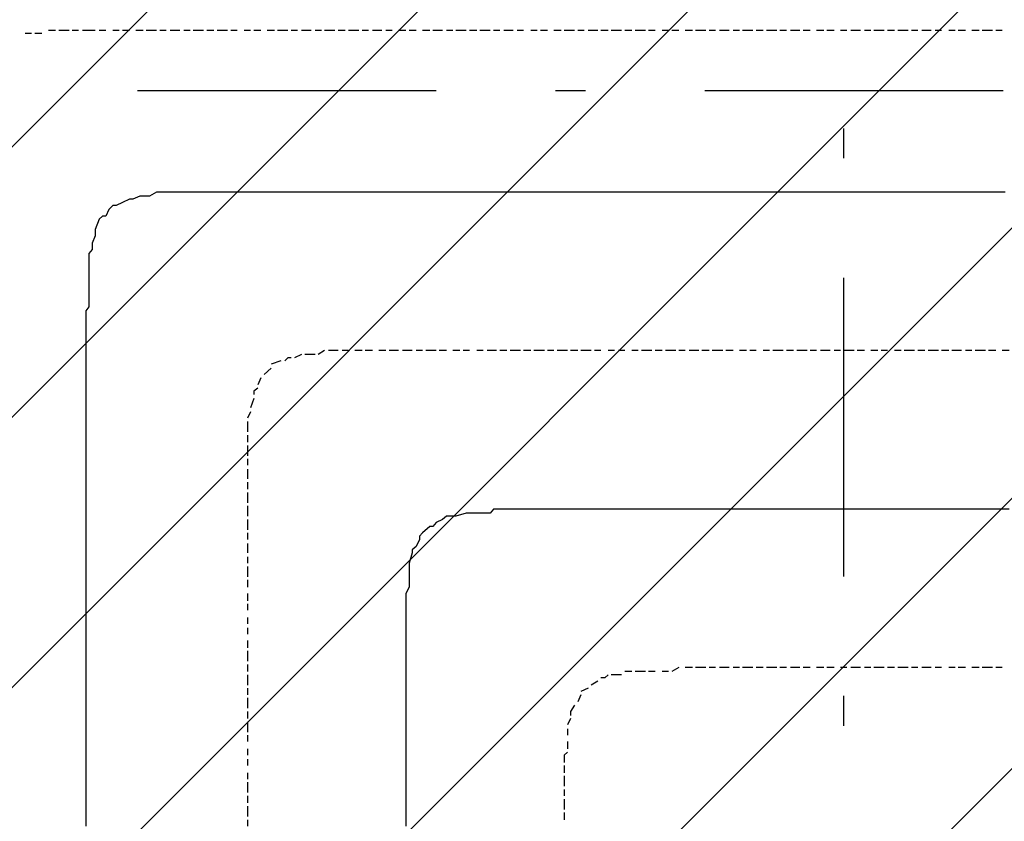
# Model space of a CAD drawing. Extents: x 997 to 109698, y 921 to 94021.
# Tile 668 of 718: x 29951 to 31187, y 55814 to 56820. Entities that reach past the tile are written whole.
import ezdxf

# ---------------------------------------------------------------- set-up
doc = ezdxf.new("R2010")
doc.units = 0
doc.header["$MEASUREMENT"] = 0
doc.layers.add('12', color=7, linetype='CONTINUOUS')
doc.layers.add('28', color=7, linetype='CONTINUOUS')

msp = doc.modelspace()

# ---------------------------------------------------------------- linework, layer by layer
at = {"layer": '12', "color": 1}
for p, q in [((29995.630503, 56806.563401), (29986.630503, 56806.563401)), ((30012.630503, 56806.563401), (29999.630503, 56806.563401)), ((30024.630503, 56806.563401), (30016.630503, 56806.563401)), ((30033.630503, 56806.563401), (30029.630503, 56806.563401)), ((30045.630503, 56806.563401), (30033.630503, 56806.563401)), ((30058.630503, 56806.563401), (30050.630503, 56806.563401)), ((30075.630503, 56806.563401), (30067.630503, 56806.563401)), ((30088.630503, 56806.563401), (30079.630503, 56806.563401)), ((30105.630503, 56806.563401), (30096.630503, 56806.563401)), ((30122.630503, 56806.563401), (30109.630503, 56806.563401)), ((30134.630503, 56806.563401), (30126.630503, 56806.563401)), ((30151.630503, 56806.563401), (30139.630503, 56806.563401)), ((30164.630503, 56806.563401), (30156.630503, 56806.563401)), ((30181.630503, 56806.563401), (30168.630503, 56806.563401)), ((30194.630503, 56806.563401), (30185.630503, 56806.563401)), ((30211.630503, 56806.563401), (30198.630503, 56806.563401)), ((30223.630503, 56806.563401), (30215.630503, 56806.563401)), ((30240.630503, 56806.563401), (30232.630503, 56806.563401)), ((30253.630503, 56806.563401), (30244.630503, 56806.563401)), ((30270.630503, 56806.563401), (30261.630503, 56806.563401)), ((30287.630503, 56806.563401), (30274.630503, 56806.563401)), ((30299.630503, 56806.563401), (30291.630503, 56806.563401)), ((30316.630503, 56806.563401), (30304.630503, 56806.563401)), ((30329.630503, 56806.563401), (30321.630503, 56806.563401)), ((30346.630503, 56806.563401), (30333.630503, 56806.563401)), ((30359.630503, 56806.563401), (30350.630503, 56806.563401)), ((30376.630503, 56806.563401), (30363.630503, 56806.563401)), ((30388.630503, 56806.563401), (30380.630503, 56806.563401)), ((30405.630503, 56806.563401), (30393.630503, 56806.563401)), ((30418.630503, 56806.563401), (30410.630503, 56806.563401)), ((30435.630503, 56806.563401), (30426.630503, 56806.563401)), ((30448.630503, 56806.563401), (30439.630503, 56806.563401)), ((30465.630503, 56806.563401), (30456.630503, 56806.563401)), ((30481.630503, 56806.563401), (30469.630503, 56806.563401)), ((30494.630503, 56806.563401), (30486.630503, 56806.563401)), ((30511.630503, 56806.563401), (30498.630503, 56806.563401)), ((30524.630503, 56806.563401), (30515.630503, 56806.563401)), ((30541.630503, 56806.563401), (30528.630503, 56806.563401)), ((30553.630503, 56806.563401), (30545.630503, 56806.563401)), ((30570.630503, 56806.563401), (30558.630503, 56806.563401)), ((30583.630503, 56806.563401), (30575.630503, 56806.563401)), ((30600.630503, 56806.563401), (30592.630503, 56806.563401)), ((30613.630503, 56806.563401), (30604.630503, 56806.563401)), ((30630.630503, 56806.563401), (30621.630503, 56806.563401)), ((30647.630503, 56806.563401), (30634.630503, 56806.563401)), ((30659.630503, 56806.563401), (30651.630503, 56806.563401)), ((30676.630503, 56806.563401), (30664.630503, 56806.563401)), ((30689.630503, 56806.563401), (30680.630503, 56806.563401)), ((30706.630503, 56806.563401), (30693.630503, 56806.563401)), ((30719.630503, 56806.563401), (30710.630503, 56806.563401)), ((30736.630503, 56806.563401), (30723.630503, 56806.563401)), ((30748.630503, 56806.563401), (30740.630503, 56806.563401)), ((30765.630503, 56806.563401), (30757.630503, 56806.563401)), ((30778.630503, 56806.563401), (30769.630503, 56806.563401)), ((30795.630503, 56806.563401), (30786.630503, 56806.563401)), ((30812.630503, 56806.563401), (30799.630503, 56806.563401)), ((30824.630503, 56806.563401), (30816.630503, 56806.563401)), ((30841.630503, 56806.563401), (30829.630503, 56806.563401)), ((30854.630503, 56806.563401), (30846.630503, 56806.563401)), ((30871.630503, 56806.563401), (30858.630503, 56806.563401)), ((30884.630503, 56806.563401), (30875.630503, 56806.563401)), ((30901.630503, 56806.563401), (30888.630503, 56806.563401)), ((30913.630503, 56806.563401), (30905.630503, 56806.563401)), ((30930.630503, 56806.563401), (30918.630503, 56806.563401)), ((30943.630503, 56806.563401), (30934.630503, 56806.563401)), ((30960.630503, 56806.563401), (30951.630503, 56806.563401)), ((30973.630503, 56806.563401), (30964.630503, 56806.563401)), ((30989.630503, 56806.563401), (30981.630503, 56806.563401)), ((31006.630503, 56806.563401), (30994.630503, 56806.563401)), ((31019.630503, 56806.563401), (31011.630503, 56806.563401)), ((31036.630503, 56806.563401), (31023.630503, 56806.563401)), ((31049.630503, 56806.563401), (31040.630503, 56806.563401)), ((31066.630503, 56806.563401), (31053.630503, 56806.563401)), ((31078.630503, 56806.563401), (31070.630503, 56806.563401)), ((31095.630503, 56806.563401), (31083.630503, 56806.563401)), ((31108.630503, 56806.563401), (31100.630503, 56806.563401)), ((31125.630503, 56806.563401), (31117.630503, 56806.563401)), ((31138.630503, 56806.563401), (31129.630503, 56806.563401)), ((31155.630503, 56806.563401), (31146.630503, 56806.563401)), ((31172.630503, 56806.563401), (31159.630503, 56806.563401)), ((31184.630503, 56806.563401), (31176.630503, 56806.563401)), ((29965.630503, 56802.563401), (29957.630503, 56802.563401)), ((29978.630503, 56802.563401), (29969.630503, 56802.563401)), ((30304.630503, 56399.563401), (30295.630503, 56395.563401)), ((30321.630503, 56399.563401), (30308.630503, 56399.563401)), ((30333.630503, 56404.563401), (30325.630503, 56399.563401)), ((30350.630503, 56404.563401), (30338.630503, 56404.563401)), ((30363.630503, 56404.563401), (30355.630503, 56404.563401)), ((30380.630503, 56404.563401), (30371.630503, 56404.563401)), ((30393.630503, 56404.563401), (30384.630503, 56404.563401)), ((30410.630503, 56404.563401), (30401.630503, 56404.563401)), ((30426.630503, 56404.563401), (30414.630503, 56404.563401)), ((30435.630503, 56404.563401), (30431.630503, 56404.563401)), ((30443.630503, 56404.563401), (30435.630503, 56404.563401)), ((30456.630503, 56404.563401), (30448.630503, 56404.563401)), ((30473.630503, 56404.563401), (30460.630503, 56404.563401)), ((30486.630503, 56404.563401), (30477.630503, 56404.563401)), ((30503.630503, 56404.563401), (30494.630503, 56404.563401)), ((30515.630503, 56404.563401), (30507.630503, 56404.563401)), ((30532.630503, 56404.563401), (30524.630503, 56404.563401)), ((30549.630503, 56404.563401), (30537.630503, 56404.563401)), ((30562.630503, 56404.563401), (30553.630503, 56404.563401)), ((30579.630503, 56404.563401), (30566.630503, 56404.563401)), ((30592.630503, 56404.563401), (30583.630503, 56404.563401)), ((30609.630503, 56404.563401), (30596.630503, 56404.563401)), ((30621.630503, 56404.563401), (30613.630503, 56404.563401)), ((30638.630503, 56404.563401), (30625.630503, 56404.563401)), ((30651.630503, 56404.563401), (30642.630503, 56404.563401)), ((30668.630503, 56404.563401), (30655.630503, 56404.563401)), ((30680.630503, 56404.563401), (30672.630503, 56404.563401)), ((30697.630503, 56404.563401), (30689.630503, 56404.563401)), ((30710.630503, 56404.563401), (30702.630503, 56404.563401)), ((30727.630503, 56404.563401), (30719.630503, 56404.563401)), ((30744.630503, 56404.563401), (30731.630503, 56404.563401)), ((30757.630503, 56404.563401), (30748.630503, 56404.563401)), ((30774.630503, 56404.563401), (30761.630503, 56404.563401)), ((30786.630503, 56404.563401), (30778.630503, 56404.563401)), ((30803.630503, 56404.563401), (30791.630503, 56404.563401)), ((30816.630503, 56404.563401), (30807.630503, 56404.563401)), ((30833.630503, 56404.563401), (30820.630503, 56404.563401)), ((30846.630503, 56404.563401), (30837.630503, 56404.563401)), ((30863.630503, 56404.563401), (30854.630503, 56404.563401)), ((30875.630503, 56404.563401), (30867.630503, 56404.563401)), ((30892.630503, 56404.563401), (30884.630503, 56404.563401)), ((30909.630503, 56404.563401), (30896.630503, 56404.563401)), ((30922.630503, 56404.563401), (30913.630503, 56404.563401)), ((30939.630503, 56404.563401), (30926.630503, 56404.563401)), ((30951.630503, 56404.563401), (30943.630503, 56404.563401)), ((30968.630503, 56404.563401), (30956.630503, 56404.563401)), ((30981.630503, 56404.563401), (30973.630503, 56404.563401)), ((30998.630503, 56404.563401), (30985.630503, 56404.563401)), ((31011.630503, 56404.563401), (31002.630503, 56404.563401)), ((31028.630503, 56404.563401), (31019.630503, 56404.563401)), ((31040.630503, 56404.563401), (31032.630503, 56404.563401)), ((31057.630503, 56404.563401), (31049.630503, 56404.563401)), ((31074.630503, 56404.563401), (31061.630503, 56404.563401)), ((31087.630503, 56404.563401), (31078.630503, 56404.563401)), ((31104.630503, 56404.563401), (31091.630503, 56404.563401)), ((31117.630503, 56404.563401), (31108.630503, 56404.563401)), ((31133.630503, 56404.563401), (31121.630503, 56404.563401)), ((31146.630503, 56404.563401), (31138.630503, 56404.563401)), ((31163.630503, 56404.563401), (31150.630503, 56404.563401)), ((31176.630503, 56404.563401), (31167.630503, 56404.563401)), ((31193.630503, 56404.563401), (31184.630503, 56404.563401)), ((30278.630503, 56391.563401), (30266.630503, 56387.563401)), ((30266.630503, 56382.563401), (30257.630503, 56374.563401)), ((30253.630503, 56370.563401), (30249.630503, 56361.563401)), ((30244.630503, 56344.563401), (30240.630503, 56332.563401)), ((30240.630503, 56327.563401), (30236.630503, 56319.563401)), ((30236.630503, 56315.563401), (30236.630503, 56302.563401)), ((30236.630503, 56298.563401), (30236.630503, 56289.563401)), ((30236.630503, 56285.563401), (30236.630503, 56272.563401)), ((30236.630503, 56268.563401), (30236.630503, 56260.563401)), ((30236.630503, 56255.563401), (30236.630503, 56243.563401)), ((30236.630503, 56239.563401), (30236.630503, 56230.563401)), ((30236.630503, 56226.563401), (30236.630503, 56213.563401)), ((30236.630503, 56209.563401), (30236.630503, 56205.563401)), ((30236.630503, 56205.563401), (30236.630503, 56196.563401)), ((30236.630503, 56192.563401), (30236.630503, 56179.563401)), ((30236.630503, 56175.563401), (30236.630503, 56167.563401)), ((30236.630503, 56162.563401), (30236.630503, 56150.563401)), ((30236.630503, 56145.563401), (30236.630503, 56137.563401)), ((30236.630503, 56133.563401), (30236.630503, 56120.563401)), ((30236.630503, 56116.563401), (30236.630503, 56107.563401)), ((30236.630503, 56099.563401), (30236.630503, 56090.563401)), ((30236.630503, 56086.563401), (30236.630503, 56078.563401)), ((30236.630503, 56069.563401), (30236.630503, 56061.563401)), ((30236.630503, 56056.563401), (30236.630503, 56048.563401)), ((30236.630503, 56040.563401), (30236.630503, 56031.563401)), ((30236.630503, 56027.563401), (30236.630503, 56014.563401)), ((30236.630503, 56010.563401), (30236.630503, 56001.563401)), ((30719.630503, 56001.563401), (30710.630503, 56001.563401)), ((30736.630503, 56001.563401), (30723.630503, 56001.563401)), ((30748.630503, 56001.563401), (30740.630503, 56001.563401)), ((30765.630503, 56001.563401), (30757.630503, 56001.563401)), ((30778.630503, 56006.563401), (30769.630503, 56001.563401)), ((30795.630503, 56006.563401), (30786.630503, 56006.563401)), ((30812.630503, 56006.563401), (30799.630503, 56006.563401)), ((30824.630503, 56006.563401), (30816.630503, 56006.563401)), ((30833.630503, 56006.563401), (30829.630503, 56006.563401)), ((30841.630503, 56006.563401), (30833.630503, 56006.563401)), ((30854.630503, 56006.563401), (30846.630503, 56006.563401)), ((30871.630503, 56006.563401), (30858.630503, 56006.563401)), ((30884.630503, 56006.563401), (30875.630503, 56006.563401)), ((30901.630503, 56006.563401), (30888.630503, 56006.563401)), ((30913.630503, 56006.563401), (30905.630503, 56006.563401)), ((30930.630503, 56006.563401), (30918.630503, 56006.563401)), ((30943.630503, 56006.563401), (30934.630503, 56006.563401)), ((30960.630503, 56006.563401), (30951.630503, 56006.563401)), ((30973.630503, 56006.563401), (30964.630503, 56006.563401)), ((30989.630503, 56006.563401), (30981.630503, 56006.563401)), ((31006.630503, 56006.563401), (30994.630503, 56006.563401)), ((31019.630503, 56006.563401), (31011.630503, 56006.563401)), ((31036.630503, 56006.563401), (31023.630503, 56006.563401)), ((31049.630503, 56006.563401), (31040.630503, 56006.563401)), ((31066.630503, 56006.563401), (31053.630503, 56006.563401)), ((31078.630503, 56006.563401), (31070.630503, 56006.563401)), ((31095.630503, 56006.563401), (31083.630503, 56006.563401)), ((31108.630503, 56006.563401), (31100.630503, 56006.563401)), ((31125.630503, 56006.563401), (31117.630503, 56006.563401)), ((31138.630503, 56006.563401), (31129.630503, 56006.563401)), ((31155.630503, 56006.563401), (31146.630503, 56006.563401)), ((31172.630503, 56006.563401), (31159.630503, 56006.563401)), ((31184.630503, 56006.563401), (31176.630503, 56006.563401)), ((30236.630503, 55997.563401), (30236.630503, 55984.563401)), ((30676.630503, 55989.563401), (30668.630503, 55984.563401)), ((30706.630503, 55997.563401), (30693.630503, 55997.563401)), ((30236.630503, 55980.563401), (30236.630503, 55972.563401)), ((30664.630503, 55980.563401), (30655.630503, 55976.563401)), ((30236.630503, 55968.563401), (30236.630503, 55955.563401)), ((30655.630503, 55972.563401), (30651.630503, 55963.563401)), ((30236.630503, 55951.563401), (30236.630503, 55942.563401)), ((30236.630503, 55938.563401), (30236.630503, 55925.563401)), ((30642.630503, 55942.563401), (30638.630503, 55934.563401)), ((30638.630503, 55929.563401), (30638.630503, 55921.563401)), ((30236.630503, 55921.563401), (30236.630503, 55913.563401)), ((30638.630503, 55913.563401), (30638.630503, 55904.563401)), ((30236.630503, 55904.563401), (30236.630503, 55896.563401)), ((30236.630503, 55891.563401), (30236.630503, 55883.563401)), ((30634.630503, 55883.563401), (30634.630503, 55874.563401)), ((30236.630503, 55874.563401), (30236.630503, 55866.563401)), ((30634.630503, 55870.563401), (30634.630503, 55857.563401)), ((30236.630503, 55862.563401), (30236.630503, 55849.563401)), ((30634.630503, 55853.563401), (30634.630503, 55845.563401)), ((30236.630503, 55845.563401), (30236.630503, 55836.563401)), ((30634.630503, 55841.563401), (30634.630503, 55828.563401)), ((30236.630503, 55832.563401), (30236.630503, 55819.563401)), ((30236.630503, 55815.563401), (30236.630503, 55807.563401)), ((30634.630503, 55824.563401), (30634.630503, 55815.563401))]:
    msp.add_line(p, q, dxfattribs=at)
at = {"layer": '12', "color": 5}
for p, q in [((30101.630503, 56598.563401), (30092.630503, 56594.563401)), ((30109.630503, 56598.563401), (30101.630503, 56598.563401)), ((30130.630503, 56603.563401), (30122.630503, 56603.563401)), ((30139.630503, 56603.563401), (30130.630503, 56603.563401)), ((30151.630503, 56603.563401), (30139.630503, 56603.563401)), ((30160.630503, 56603.563401), (30151.630503, 56603.563401)), ((30168.630503, 56603.563401), (30160.630503, 56603.563401)), ((30181.630503, 56603.563401), (30168.630503, 56603.563401)), ((30189.630503, 56603.563401), (30181.630503, 56603.563401)), ((30198.630503, 56603.563401), (30189.630503, 56603.563401)), ((30211.630503, 56603.563401), (30198.630503, 56603.563401)), ((30219.630503, 56603.563401), (30211.630503, 56603.563401)), ((30232.630503, 56603.563401), (30219.630503, 56603.563401)), ((30236.630503, 56603.563401), (30232.630503, 56603.563401)), ((30240.630503, 56603.563401), (30236.630503, 56603.563401)), ((30249.630503, 56603.563401), (30240.630503, 56603.563401)), ((30261.630503, 56603.563401), (30249.630503, 56603.563401)), ((30270.630503, 56603.563401), (30261.630503, 56603.563401)), ((30278.630503, 56603.563401), (30270.630503, 56603.563401)), ((30291.630503, 56603.563401), (30278.630503, 56603.563401)), ((30299.630503, 56603.563401), (30291.630503, 56603.563401)), ((30308.630503, 56603.563401), (30299.630503, 56603.563401)), ((30321.630503, 56603.563401), (30308.630503, 56603.563401)), ((30329.630503, 56603.563401), (30321.630503, 56603.563401)), ((30338.630503, 56603.563401), (30329.630503, 56603.563401)), ((30350.630503, 56603.563401), (30338.630503, 56603.563401)), ((30359.630503, 56603.563401), (30350.630503, 56603.563401)), ((30371.630503, 56603.563401), (30359.630503, 56603.563401)), ((30380.630503, 56603.563401), (30371.630503, 56603.563401)), ((30388.630503, 56603.563401), (30380.630503, 56603.563401)), ((30401.630503, 56603.563401), (30388.630503, 56603.563401)), ((30410.630503, 56603.563401), (30401.630503, 56603.563401)), ((30418.630503, 56603.563401), (30410.630503, 56603.563401)), ((30431.630503, 56603.563401), (30418.630503, 56603.563401)), ((30439.630503, 56603.563401), (30431.630503, 56603.563401)), ((30448.630503, 56603.563401), (30439.630503, 56603.563401)), ((30460.630503, 56603.563401), (30448.630503, 56603.563401)), ((30469.630503, 56603.563401), (30460.630503, 56603.563401)), ((30481.630503, 56603.563401), (30469.630503, 56603.563401)), ((30490.630503, 56603.563401), (30481.630503, 56603.563401)), ((30498.630503, 56603.563401), (30490.630503, 56603.563401)), ((30511.630503, 56603.563401), (30498.630503, 56603.563401)), ((30520.630503, 56603.563401), (30511.630503, 56603.563401)), ((30528.630503, 56603.563401), (30520.630503, 56603.563401)), ((30541.630503, 56603.563401), (30528.630503, 56603.563401)), ((30549.630503, 56603.563401), (30541.630503, 56603.563401)), ((30558.630503, 56603.563401), (30549.630503, 56603.563401)), ((30570.630503, 56603.563401), (30558.630503, 56603.563401)), ((30579.630503, 56603.563401), (30570.630503, 56603.563401)), ((30592.630503, 56603.563401), (30579.630503, 56603.563401)), ((30600.630503, 56603.563401), (30592.630503, 56603.563401)), ((30609.630503, 56603.563401), (30600.630503, 56603.563401)), ((30621.630503, 56603.563401), (30609.630503, 56603.563401)), ((30630.630503, 56603.563401), (30621.630503, 56603.563401)), ((30638.630503, 56603.563401), (30630.630503, 56603.563401)), ((30651.630503, 56603.563401), (30638.630503, 56603.563401)), ((30659.630503, 56603.563401), (30651.630503, 56603.563401)), ((30668.630503, 56603.563401), (30659.630503, 56603.563401)), ((30680.630503, 56603.563401), (30668.630503, 56603.563401)), ((30689.630503, 56603.563401), (30680.630503, 56603.563401)), ((30702.630503, 56603.563401), (30689.630503, 56603.563401)), ((30710.630503, 56603.563401), (30702.630503, 56603.563401)), ((30719.630503, 56603.563401), (30710.630503, 56603.563401)), ((30731.630503, 56603.563401), (30719.630503, 56603.563401)), ((30740.630503, 56603.563401), (30731.630503, 56603.563401)), ((30748.630503, 56603.563401), (30740.630503, 56603.563401)), ((30761.630503, 56603.563401), (30748.630503, 56603.563401)), ((30769.630503, 56603.563401), (30761.630503, 56603.563401)), ((30778.630503, 56603.563401), (30769.630503, 56603.563401)), ((30791.630503, 56603.563401), (30778.630503, 56603.563401)), ((30799.630503, 56603.563401), (30791.630503, 56603.563401)), ((30812.630503, 56603.563401), (30799.630503, 56603.563401)), ((30820.630503, 56603.563401), (30812.630503, 56603.563401)), ((30829.630503, 56603.563401), (30820.630503, 56603.563401)), ((30841.630503, 56603.563401), (30829.630503, 56603.563401)), ((30850.630503, 56603.563401), (30841.630503, 56603.563401)), ((30858.630503, 56603.563401), (30850.630503, 56603.563401)), ((30871.630503, 56603.563401), (30858.630503, 56603.563401)), ((30879.630503, 56603.563401), (30871.630503, 56603.563401)), ((30888.630503, 56603.563401), (30879.630503, 56603.563401)), ((30901.630503, 56603.563401), (30888.630503, 56603.563401)), ((30909.630503, 56603.563401), (30901.630503, 56603.563401)), ((30918.630503, 56603.563401), (30909.630503, 56603.563401)), ((30930.630503, 56603.563401), (30918.630503, 56603.563401)), ((30939.630503, 56603.563401), (30930.630503, 56603.563401)), ((30951.630503, 56603.563401), (30939.630503, 56603.563401)), ((30960.630503, 56603.563401), (30951.630503, 56603.563401)), ((30968.630503, 56603.563401), (30960.630503, 56603.563401)), ((30981.630503, 56603.563401), (30968.630503, 56603.563401)), ((30989.630503, 56603.563401), (30981.630503, 56603.563401)), ((30998.630503, 56603.563401), (30989.630503, 56603.563401)), ((31011.630503, 56603.563401), (30998.630503, 56603.563401)), ((31019.630503, 56603.563401), (31011.630503, 56603.563401)), ((31028.630503, 56603.563401), (31019.630503, 56603.563401)), ((31040.630503, 56603.563401), (31028.630503, 56603.563401)), ((31049.630503, 56603.563401), (31040.630503, 56603.563401)), ((31061.630503, 56603.563401), (31049.630503, 56603.563401)), ((31070.630503, 56603.563401), (31061.630503, 56603.563401)), ((31078.630503, 56603.563401), (31070.630503, 56603.563401)), ((31091.630503, 56603.563401), (31078.630503, 56603.563401)), ((31100.630503, 56603.563401), (31091.630503, 56603.563401)), ((31108.630503, 56603.563401), (31100.630503, 56603.563401)), ((31121.630503, 56603.563401), (31108.630503, 56603.563401)), ((31129.630503, 56603.563401), (31121.630503, 56603.563401)), ((31138.630503, 56603.563401), (31129.630503, 56603.563401)), ((31150.630503, 56603.563401), (31138.630503, 56603.563401)), ((31159.630503, 56603.563401), (31150.630503, 56603.563401)), ((31172.630503, 56603.563401), (31159.630503, 56603.563401)), ((31180.630503, 56603.563401), (31172.630503, 56603.563401)), ((31188.630503, 56603.563401), (31180.630503, 56603.563401)), ((30062.630503, 56581.563401), (30058.630503, 56573.563401)), ((30079.630503, 56590.563401), (30071.630503, 56586.563401)), ((30050.630503, 56569.563401), (30045.630503, 56556.563401)), ((30045.630503, 56548.563401), (30041.630503, 56539.563401)), ((30045.630503, 56556.563401), (30045.630503, 56548.563401)), ((30041.630503, 56539.563401), (30041.630503, 56531.563401)), ((30037.630503, 56518.563401), (30037.630503, 56509.563401)), ((30037.630503, 56509.563401), (30037.630503, 56501.563401)), ((30037.630503, 56501.563401), (30037.630503, 56488.563401)), ((30037.630503, 56488.563401), (30037.630503, 56480.563401)), ((30037.630503, 56480.563401), (30037.630503, 56467.563401)), ((30037.630503, 56467.563401), (30037.630503, 56459.563401)), ((30033.630503, 56450.563401), (30033.630503, 56437.563401)), ((30033.630503, 56437.563401), (30033.630503, 56429.563401)), ((30033.630503, 56429.563401), (30033.630503, 56421.563401)), ((30033.630503, 56421.563401), (30033.630503, 56408.563401)), ((30033.630503, 56408.563401), (30033.630503, 56404.563401)), ((30033.630503, 56404.563401), (30033.630503, 56395.563401)), ((30033.630503, 56395.563401), (30033.630503, 56387.563401)), ((30033.630503, 56387.563401), (30033.630503, 56374.563401)), ((30033.630503, 56374.563401), (30033.630503, 56365.563401)), ((30033.630503, 56365.563401), (30033.630503, 56357.563401)), ((30033.630503, 56357.563401), (30033.630503, 56344.563401)), ((30033.630503, 56344.563401), (30033.630503, 56336.563401)), ((30033.630503, 56336.563401), (30033.630503, 56327.563401)), ((30033.630503, 56327.563401), (30033.630503, 56315.563401)), ((30033.630503, 56315.563401), (30033.630503, 56306.563401)), ((30033.630503, 56306.563401), (30033.630503, 56298.563401)), ((30033.630503, 56298.563401), (30033.630503, 56285.563401)), ((30033.630503, 56285.563401), (30033.630503, 56277.563401)), ((30033.630503, 56277.563401), (30033.630503, 56264.563401)), ((30033.630503, 56264.563401), (30033.630503, 56255.563401)), ((30033.630503, 56255.563401), (30033.630503, 56247.563401)), ((30033.630503, 56247.563401), (30033.630503, 56234.563401)), ((30033.630503, 56234.563401), (30033.630503, 56226.563401)), ((30033.630503, 56226.563401), (30033.630503, 56217.563401)), ((30033.630503, 56217.563401), (30033.630503, 56205.563401)), ((30033.630503, 56205.563401), (30033.630503, 56196.563401)), ((30511.630503, 56200.563401), (30498.630503, 56196.563401)), ((30520.630503, 56200.563401), (30511.630503, 56200.563401)), ((30528.630503, 56200.563401), (30520.630503, 56200.563401)), ((30541.630503, 56200.563401), (30528.630503, 56200.563401)), ((30558.630503, 56205.563401), (30549.630503, 56205.563401)), ((30570.630503, 56205.563401), (30558.630503, 56205.563401)), ((30579.630503, 56205.563401), (30570.630503, 56205.563401)), ((30592.630503, 56205.563401), (30579.630503, 56205.563401)), ((30600.630503, 56205.563401), (30592.630503, 56205.563401)), ((30609.630503, 56205.563401), (30600.630503, 56205.563401)), ((30621.630503, 56205.563401), (30609.630503, 56205.563401)), ((30630.630503, 56205.563401), (30621.630503, 56205.563401)), ((30634.630503, 56205.563401), (30630.630503, 56205.563401)), ((30647.630503, 56205.563401), (30634.630503, 56205.563401)), ((30655.630503, 56205.563401), (30647.630503, 56205.563401)), ((30664.630503, 56205.563401), (30655.630503, 56205.563401)), ((30676.630503, 56205.563401), (30664.630503, 56205.563401)), ((30685.630503, 56205.563401), (30676.630503, 56205.563401)), ((30693.630503, 56205.563401), (30685.630503, 56205.563401)), ((30706.630503, 56205.563401), (30693.630503, 56205.563401)), ((30714.630503, 56205.563401), (30706.630503, 56205.563401)), ((30723.630503, 56205.563401), (30714.630503, 56205.563401)), ((30736.630503, 56205.563401), (30723.630503, 56205.563401)), ((30744.630503, 56205.563401), (30736.630503, 56205.563401)), ((30757.630503, 56205.563401), (30744.630503, 56205.563401)), ((30765.630503, 56205.563401), (30757.630503, 56205.563401)), ((30774.630503, 56205.563401), (30765.630503, 56205.563401)), ((30786.630503, 56205.563401), (30774.630503, 56205.563401)), ((30795.630503, 56205.563401), (30786.630503, 56205.563401)), ((30803.630503, 56205.563401), (30795.630503, 56205.563401)), ((30816.630503, 56205.563401), (30803.630503, 56205.563401)), ((30824.630503, 56205.563401), (30816.630503, 56205.563401)), ((30833.630503, 56205.563401), (30824.630503, 56205.563401)), ((30846.630503, 56205.563401), (30833.630503, 56205.563401)), ((30854.630503, 56205.563401), (30846.630503, 56205.563401)), ((30867.630503, 56205.563401), (30854.630503, 56205.563401)), ((30875.630503, 56205.563401), (30867.630503, 56205.563401)), ((30884.630503, 56205.563401), (30875.630503, 56205.563401)), ((30896.630503, 56205.563401), (30884.630503, 56205.563401)), ((30905.630503, 56205.563401), (30896.630503, 56205.563401)), ((30913.630503, 56205.563401), (30905.630503, 56205.563401)), ((30926.630503, 56205.563401), (30913.630503, 56205.563401)), ((30934.630503, 56205.563401), (30926.630503, 56205.563401)), ((30943.630503, 56205.563401), (30934.630503, 56205.563401)), ((30956.630503, 56205.563401), (30943.630503, 56205.563401)), ((30964.630503, 56205.563401), (30956.630503, 56205.563401)), ((30973.630503, 56205.563401), (30964.630503, 56205.563401)), ((30985.630503, 56205.563401), (30973.630503, 56205.563401)), ((30994.630503, 56205.563401), (30985.630503, 56205.563401)), ((31006.630503, 56205.563401), (30994.630503, 56205.563401)), ((31015.630503, 56205.563401), (31006.630503, 56205.563401)), ((31023.630503, 56205.563401), (31015.630503, 56205.563401)), ((31036.630503, 56205.563401), (31023.630503, 56205.563401)), ((31045.630503, 56205.563401), (31036.630503, 56205.563401)), ((31053.630503, 56205.563401), (31045.630503, 56205.563401)), ((31066.630503, 56205.563401), (31053.630503, 56205.563401)), ((31074.630503, 56205.563401), (31066.630503, 56205.563401)), ((31083.630503, 56205.563401), (31074.630503, 56205.563401)), ((31095.630503, 56205.563401), (31083.630503, 56205.563401)), ((31104.630503, 56205.563401), (31095.630503, 56205.563401)), ((31117.630503, 56205.563401), (31104.630503, 56205.563401)), ((31125.630503, 56205.563401), (31117.630503, 56205.563401)), ((31133.630503, 56205.563401), (31125.630503, 56205.563401)), ((31146.630503, 56205.563401), (31133.630503, 56205.563401)), ((31155.630503, 56205.563401), (31146.630503, 56205.563401)), ((31163.630503, 56205.563401), (31155.630503, 56205.563401)), ((31176.630503, 56205.563401), (31163.630503, 56205.563401)), ((31184.630503, 56205.563401), (31176.630503, 56205.563401)), ((31193.630503, 56205.563401), (31184.630503, 56205.563401)), ((30033.630503, 56196.563401), (30033.630503, 56188.563401)), ((30033.630503, 56188.563401), (30033.630503, 56175.563401)), ((30481.630503, 56192.563401), (30473.630503, 56188.563401)), ((30498.630503, 56196.563401), (30490.630503, 56196.563401)), ((30033.630503, 56175.563401), (30033.630503, 56167.563401)), ((30465.630503, 56183.563401), (30456.630503, 56175.563401)), ((30033.630503, 56167.563401), (30033.630503, 56158.563401)), ((30452.630503, 56167.563401), (30448.630503, 56158.563401)), ((30033.630503, 56158.563401), (30033.630503, 56145.563401)), ((30443.630503, 56150.563401), (30439.630503, 56137.563401)), ((30033.630503, 56145.563401), (30033.630503, 56137.563401)), ((30033.630503, 56137.563401), (30033.630503, 56124.563401)), ((30439.630503, 56137.563401), (30439.630503, 56128.563401)), ((30033.630503, 56124.563401), (30033.630503, 56116.563401)), ((30439.630503, 56128.563401), (30439.630503, 56120.563401)), ((30033.630503, 56116.563401), (30033.630503, 56107.563401)), ((30439.630503, 56120.563401), (30439.630503, 56107.563401)), ((30033.630503, 56107.563401), (30033.630503, 56095.563401)), ((30439.630503, 56107.563401), (30435.630503, 56099.563401)), ((30435.630503, 56099.563401), (30435.630503, 56090.563401)), ((30033.630503, 56095.563401), (30033.630503, 56086.563401)), ((30435.630503, 56090.563401), (30435.630503, 56078.563401)), ((30033.630503, 56086.563401), (30033.630503, 56078.563401)), ((30033.630503, 56078.563401), (30033.630503, 56065.563401)), ((30435.630503, 56078.563401), (30435.630503, 56069.563401)), ((30033.630503, 56065.563401), (30033.630503, 56056.563401)), ((30435.630503, 56069.563401), (30435.630503, 56061.563401)), ((30033.630503, 56056.563401), (30033.630503, 56048.563401)), ((30435.630503, 56061.563401), (30435.630503, 56048.563401)), ((30033.630503, 56048.563401), (30033.630503, 56035.563401)), ((30435.630503, 56048.563401), (30435.630503, 56040.563401)), ((30435.630503, 56040.563401), (30435.630503, 56031.563401)), ((30033.630503, 56035.563401), (30033.630503, 56027.563401)), ((30033.630503, 56027.563401), (30033.630503, 56014.563401)), ((30435.630503, 56031.563401), (30435.630503, 56018.563401)), ((30033.630503, 56014.563401), (30033.630503, 56006.563401)), ((30435.630503, 56018.563401), (30435.630503, 56010.563401)), ((30033.630503, 56006.563401), (30033.630503, 55997.563401)), ((30435.630503, 56010.563401), (30435.630503, 56006.563401)), ((30435.630503, 56006.563401), (30435.630503, 55997.563401)), ((30033.630503, 55997.563401), (30033.630503, 55984.563401)), ((30435.630503, 55997.563401), (30435.630503, 55984.563401)), ((30033.630503, 55984.563401), (30033.630503, 55976.563401)), ((30033.630503, 55976.563401), (30033.630503, 55968.563401)), ((30435.630503, 55984.563401), (30435.630503, 55976.563401)), ((30435.630503, 55976.563401), (30435.630503, 55968.563401)), ((30033.630503, 55968.563401), (30033.630503, 55955.563401)), ((30435.630503, 55968.563401), (30435.630503, 55955.563401)), ((30033.630503, 55955.563401), (30033.630503, 55946.563401)), ((30435.630503, 55955.563401), (30435.630503, 55946.563401)), ((30033.630503, 55946.563401), (30033.630503, 55938.563401)), ((30033.630503, 55938.563401), (30033.630503, 55925.563401)), ((30435.630503, 55946.563401), (30435.630503, 55938.563401)), ((30435.630503, 55938.563401), (30435.630503, 55925.563401)), ((30033.630503, 55925.563401), (30033.630503, 55917.563401)), ((30033.630503, 55917.563401), (30033.630503, 55904.563401)), ((30435.630503, 55925.563401), (30435.630503, 55917.563401)), ((30435.630503, 55917.563401), (30435.630503, 55904.563401)), ((30033.630503, 55904.563401), (30033.630503, 55896.563401)), ((30435.630503, 55904.563401), (30435.630503, 55896.563401)), ((30033.630503, 55896.563401), (30033.630503, 55887.563401)), ((30435.630503, 55896.563401), (30435.630503, 55887.563401)), ((30033.630503, 55887.563401), (30033.630503, 55874.563401)), ((30435.630503, 55887.563401), (30435.630503, 55874.563401)), ((30033.630503, 55874.563401), (30033.630503, 55866.563401)), ((30033.630503, 55866.563401), (30033.630503, 55857.563401)), ((30435.630503, 55874.563401), (30435.630503, 55866.563401)), ((30435.630503, 55866.563401), (30435.630503, 55857.563401)), ((30033.630503, 55857.563401), (30033.630503, 55845.563401)), ((30435.630503, 55857.563401), (30435.630503, 55845.563401)), ((30033.630503, 55845.563401), (30033.630503, 55836.563401)), ((30435.630503, 55845.563401), (30435.630503, 55836.563401)), ((30033.630503, 55836.563401), (30033.630503, 55828.563401)), ((30033.630503, 55828.563401), (30033.630503, 55815.563401)), ((30435.630503, 55836.563401), (30435.630503, 55828.563401)), ((30435.630503, 55828.563401), (30435.630503, 55815.563401)), ((30033.630503, 55815.563401), (30033.630503, 55807.563401)), ((30435.630503, 55815.563401), (30435.630503, 55807.563401))]:
    msp.add_line(p, q, dxfattribs=at)
for points in [[(30092.630503, 56594.563401), (30088.630503, 56594.563401), (30079.630503, 56590.563401)], [(30122.630503, 56603.563401), (30113.630503, 56598.563401), (30109.630503, 56598.563401)], [(30071.630503, 56586.563401), (30067.630503, 56586.563401), (30062.630503, 56581.563401)], [(30058.630503, 56573.563401), (30054.630503, 56573.563401), (30050.630503, 56569.563401)], [(30041.630503, 56531.563401), (30037.630503, 56526.563401), (30037.630503, 56518.563401)], [(30037.630503, 56459.563401), (30033.630503, 56454.563401), (30033.630503, 56450.563401)], [(30549.630503, 56205.563401), (30545.630503, 56205.563401), (30541.630503, 56200.563401)], [(30473.630503, 56188.563401), (30469.630503, 56183.563401), (30465.630503, 56183.563401)], [(30490.630503, 56196.563401), (30486.630503, 56196.563401), (30481.630503, 56192.563401)], [(30456.630503, 56175.563401), (30452.630503, 56171.563401), (30452.630503, 56167.563401)], [(30448.630503, 56158.563401), (30443.630503, 56154.563401), (30443.630503, 56150.563401)]]:
    msp.add_lwpolyline(points, dxfattribs=at)
at = {"layer": '12', "color": 1}
for points in [[(30291.630503, 56395.563401), (30287.630503, 56395.563401), (30283.630503, 56391.563401)], [(30249.630503, 56357.563401), (30244.630503, 56353.563401), (30244.630503, 56349.563401)], [(30689.630503, 55997.563401), (30685.630503, 55993.563401), (30680.630503, 55993.563401)], [(30647.630503, 55959.563401), (30642.630503, 55951.563401), (30642.630503, 55946.563401)], [(30638.630503, 55900.563401), (30634.630503, 55896.563401), (30634.630503, 55887.563401)]]:
    msp.add_lwpolyline(points, dxfattribs=at)
at = {"layer": '28', "color": 2}
for p, q in [((14872.636205, 41592.0874), (31966.504043, 58685.955237)), ((14872.636205, 41252.676145), (32305.915298, 58685.955237)), ((14872.636205, 40913.26489), (32645.326553, 58685.955237)), ((14872.636205, 40573.853635), (32984.737808, 58685.955237)), ((14872.636205, 40234.44238), (33324.149063, 58685.955237)), ((14872.636205, 39895.031125), (33663.560318, 58685.955237)), ((14872.636205, 39555.61987), (34002.971573, 58685.955237))]:
    msp.add_line(p, q, dxfattribs=at)
at = {"layer": '28', "color": 4}
for p, q in [((30473.630503, 56730.563401), (30098.630503, 56730.563401)), ((31186.130503, 56730.563401), (30811.130503, 56730.563401)), ((30985.630503, 56121.063401), (30985.630503, 56496.063401))]:
    msp.add_line(p, q, dxfattribs=at)
at = {"layer": '28', "color": 4, "linetype": 'Continuous'}
for p, q in [((30661.130503, 56730.563401), (30623.630503, 56730.563401)), ((30985.630503, 56646.063401), (30985.630503, 56683.563401)), ((30985.630503, 55933.563401), (30985.630503, 55971.063401))]:
    msp.add_line(p, q, dxfattribs=at)

doc.saveas('drawing.dxf')
